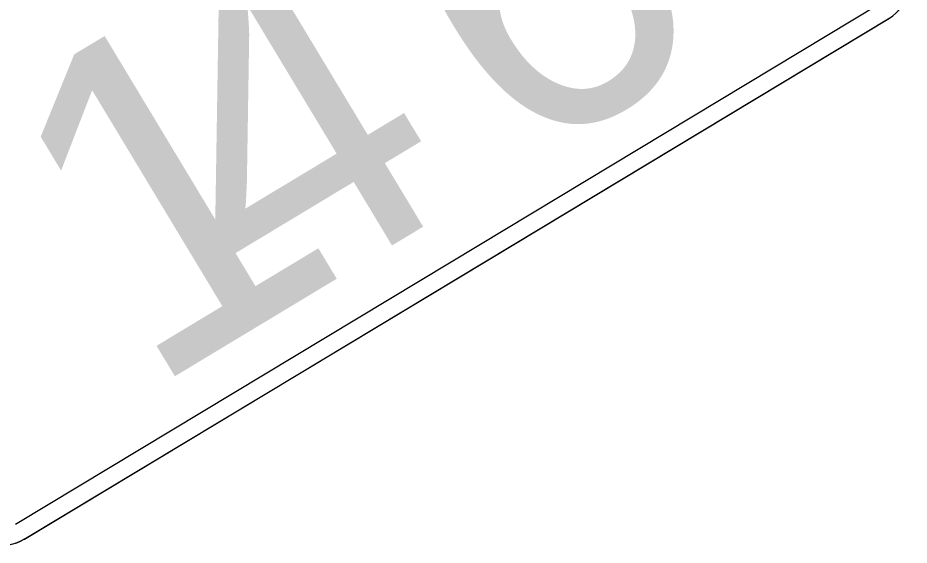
# Model space of a CAD drawing. Extents: x 1581789 to 1622364, y 1043167 to 1103486.
# Drawn here: x 1614226.3 to 1614242.61, y 1085610.58 to 1085620.23 of the extents above; entities that cross this region are included whole.
import ezdxf

# ---------------------------------------------------------------- set-up
doc = ezdxf.new("R2010")
doc.units = 0
doc.layers.add('RD_PD_PatLn2', color=7, linetype='Continuous')

msp = doc.modelspace()

# ---------------------------------------------------------------- linework, layer by layer
at = {"layer": 'RD_PD_PatLn2'}
for p, q in [((1614226.424, 1085610.688), (1614242.26, 1085620.232)), ((1614234.393, 1085615.491), (1614242.251, 1085620.227)), ((1614226.415, 1085610.683), (1614234.393, 1085615.491))]:
    msp.add_line(p, q, dxfattribs=at)
msp.add_lwpolyline([(1614242.09, 1085620.495), (1614234.231, 1085615.759), (1614226.254, 1085610.951)], dxfattribs=at)
for centre, start, end in [((1614241.864, 1085620.87), 301.0769, 31.0771), ((1614226.028, 1085611.326), 211.0772, 301.0769), ((1614226.036, 1085611.331), 211.0772, 301.0769)]:
    msp.add_arc(centre, 0.75, start, end, dxfattribs=at)

# ---------------------------------------------------------------- texts
for s, p in [('6', (1614235.403, 1085617.423)), ('4', (1614230.762, 1085614.626)), ('1', (1614228.65, 1085613.353))]:
    msp.add_text(s, height=6, rotation=31.0768, dxfattribs=at).set_placement(p)

doc.saveas('drawing.dxf')
